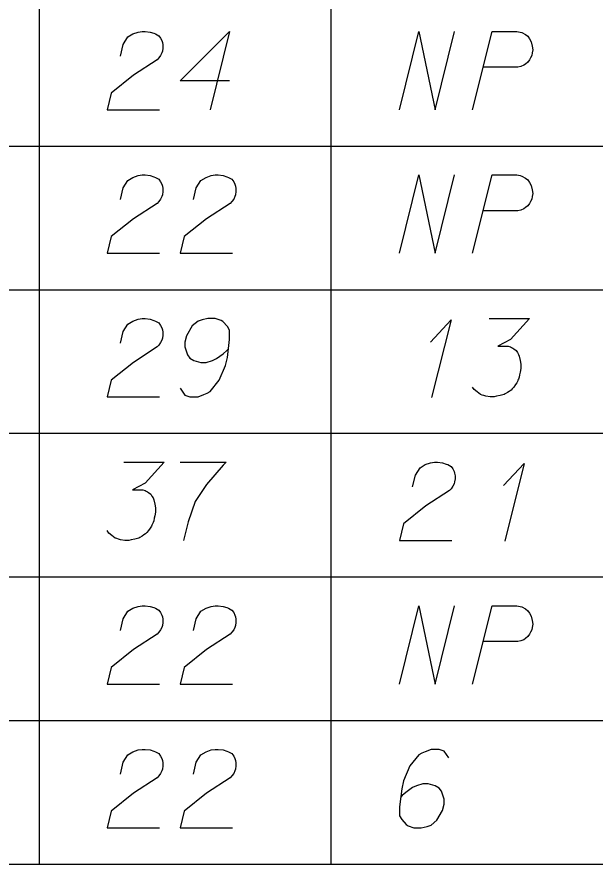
# Model space of a CAD drawing. Extents: x 2074207 to 2076812, y 516372 to 523312.
# Drawn here: x 2076488.9 to 2076524.4, y 518973.1 to 519025 of the extents above; entities that cross this region are included whole.
import ezdxf

# ---------------------------------------------------------------- set-up
doc = ezdxf.new("R2010")
doc.units = 0
for name, color, linetype in [('Prop DirtTable_ Soil Test Results - Outline (Major)', 7, 'Continuous'), ('Prop DirtTable_ Soil Test Results - Outline (Minor)', 7, 'Continuous'), ('Prop DirtTable_ Soil Test Results - Tx (Sample Data)', 7, 'Continuous')]:
    doc.layers.add(name, color=color, linetype=linetype)

msp = doc.modelspace()

# ---------------------------------------------------------------- linework, layer by layer
at = {"layer": 'Prop DirtTable_ Soil Test Results - Outline (Major)'}
msp.add_line((2076260.609, 518973.054), (2076811.903, 518973.054), dxfattribs=at)
at = {"layer": 'Prop DirtTable_ Soil Test Results - Outline (Minor)'}
for p, q in [((2076490.31, 519025.854), (2076490.31, 519017.054)), ((2076508.192, 519025.854), (2076508.192, 519017.054)), ((2076260.609, 519017.054), (2076811.903, 519017.054)), ((2076260.609, 519017.054), (2076811.903, 519017.054)), ((2076490.31, 519017.054), (2076490.31, 519008.254)), ((2076508.192, 519017.054), (2076508.192, 519008.254)), ((2076260.609, 519008.254), (2076811.903, 519008.254)), ((2076260.609, 519008.254), (2076811.903, 519008.254)), ((2076490.31, 519008.254), (2076490.31, 518999.454)), ((2076508.192, 519008.254), (2076508.192, 518999.454)), ((2076260.609, 518999.454), (2076811.903, 518999.454)), ((2076260.609, 518999.454), (2076811.903, 518999.454)), ((2076490.31, 518999.454), (2076490.31, 518990.654)), ((2076508.192, 518999.454), (2076508.192, 518990.654)), ((2076260.609, 518990.654), (2076811.903, 518990.654)), ((2076260.609, 518990.654), (2076811.903, 518990.654)), ((2076490.31, 518990.654), (2076490.31, 518981.854)), ((2076508.192, 518990.654), (2076508.192, 518981.854)), ((2076260.609, 518981.854), (2076811.903, 518981.854)), ((2076260.609, 518981.854), (2076811.903, 518981.854)), ((2076490.31, 518981.854), (2076490.31, 518973.054)), ((2076508.192, 518981.854), (2076508.192, 518973.054)), ((2076260.609, 518973.054), (2076811.903, 518973.054))]:
    msp.add_line(p, q, dxfattribs=at)
at = {"layer": 'Prop DirtTable_ Soil Test Results - Tx (Sample Data)'}
for points in [[(2076495.287, 519022.572), (2076495.463, 519023.29), (2076495.746, 519023.744), (2076496.063, 519023.933), (2076496.38, 519024.046), (2076496.627, 519024.084), (2076496.804, 519024.084), (2076497.121, 519024.046), (2076497.333, 519023.971), (2076497.439, 519023.933), (2076497.65, 519023.82), (2076497.756, 519023.668), (2076497.827, 519023.517), (2076497.862, 519023.404), (2076497.897, 519023.253), (2076497.897, 519023.064), (2076497.862, 519022.875), (2076497.827, 519022.761), (2076497.756, 519022.61), (2076497.65, 519022.459), (2076497.545, 519022.346), (2076496.098, 519021.401), (2076494.723, 519020.305), (2076494.476, 519019.284), (2076497.686, 519019.284)], [(2076501.989, 519021.061), (2076498.956, 519021.061), (2076501.989, 519024.084), (2076500.79, 519019.284)], [(2076512.396, 519019.284), (2076513.595, 519024.084), (2076514.583, 519019.284), (2076515.782, 519024.084)], [(2076516.876, 519019.284), (2076518.075, 519024.084), (2076519.592, 519024.084), (2076519.803, 519024.046), (2076519.909, 519024.009), (2076520.121, 519023.895), (2076520.262, 519023.782), (2076520.368, 519023.631), (2076520.474, 519023.442), (2076520.544, 519023.177), (2076520.58, 519022.95), (2076520.544, 519022.761), (2076520.509, 519022.61), (2076520.438, 519022.459), (2076520.368, 519022.346), (2076520.262, 519022.194), (2076520.121, 519022.081), (2076520.015, 519022.005), (2076519.839, 519021.93), (2076519.662, 519021.892), (2076517.546, 519021.892)], [(2076495.287, 519013.772), (2076495.463, 519014.49), (2076495.746, 519014.944), (2076496.063, 519015.133), (2076496.38, 519015.246), (2076496.627, 519015.284), (2076496.804, 519015.284), (2076497.121, 519015.246), (2076497.333, 519015.171), (2076497.439, 519015.133), (2076497.65, 519015.02), (2076497.756, 519014.868), (2076497.827, 519014.717), (2076497.862, 519014.604), (2076497.897, 519014.453), (2076497.897, 519014.264), (2076497.862, 519014.075), (2076497.827, 519013.961), (2076497.756, 519013.81), (2076497.65, 519013.659), (2076497.545, 519013.546), (2076496.098, 519012.601), (2076494.723, 519011.505), (2076494.476, 519010.484), (2076497.686, 519010.484)], [(2076499.767, 519013.772), (2076499.943, 519014.49), (2076500.226, 519014.944), (2076500.543, 519015.133), (2076500.86, 519015.246), (2076501.107, 519015.284), (2076501.284, 519015.284), (2076501.601, 519015.246), (2076501.813, 519015.171), (2076501.919, 519015.133), (2076502.13, 519015.02), (2076502.236, 519014.868), (2076502.307, 519014.717), (2076502.342, 519014.604), (2076502.377, 519014.453), (2076502.377, 519014.264), (2076502.342, 519014.075), (2076502.307, 519013.961), (2076502.236, 519013.81), (2076502.13, 519013.659), (2076502.025, 519013.546), (2076500.578, 519012.601), (2076499.203, 519011.505), (2076498.956, 519010.484), (2076502.166, 519010.484)], [(2076512.396, 519010.484), (2076513.595, 519015.284), (2076514.583, 519010.484), (2076515.782, 519015.284)], [(2076516.876, 519010.484), (2076518.075, 519015.284), (2076519.592, 519015.284), (2076519.803, 519015.246), (2076519.909, 519015.209), (2076520.121, 519015.095), (2076520.262, 519014.982), (2076520.368, 519014.831), (2076520.474, 519014.642), (2076520.544, 519014.377), (2076520.58, 519014.15), (2076520.544, 519013.961), (2076520.509, 519013.81), (2076520.438, 519013.659), (2076520.368, 519013.546), (2076520.262, 519013.394), (2076520.121, 519013.281), (2076520.015, 519013.205), (2076519.839, 519013.13), (2076519.662, 519013.092), (2076517.546, 519013.092)], [(2076495.287, 519004.972), (2076495.463, 519005.69), (2076495.746, 519006.144), (2076496.063, 519006.333), (2076496.38, 519006.446), (2076496.627, 519006.484), (2076496.804, 519006.484), (2076497.121, 519006.446), (2076497.333, 519006.371), (2076497.439, 519006.333), (2076497.65, 519006.22), (2076497.756, 519006.068), (2076497.827, 519005.917), (2076497.862, 519005.804), (2076497.897, 519005.653), (2076497.897, 519005.464), (2076497.862, 519005.275), (2076497.827, 519005.161), (2076497.756, 519005.01), (2076497.65, 519004.859), (2076497.545, 519004.746), (2076496.098, 519003.801), (2076494.723, 519002.705), (2076494.476, 519001.684), (2076497.686, 519001.684)], [(2076498.956, 519002.213), (2076499.238, 519001.798), (2076499.555, 519001.684), (2076500.049, 519001.684), (2076500.402, 519001.835), (2076500.614, 519001.911), (2076500.79, 519002.024), (2076501.354, 519002.705), (2076501.742, 519003.612), (2076501.848, 519004.103), (2076501.989, 519005.199), (2076501.989, 519005.766), (2076501.848, 519005.993), (2076501.566, 519006.295), (2076501.46, 519006.371), (2076501.107, 519006.484), (2076500.649, 519006.484), (2076500.296, 519006.409), (2076500.049, 519006.333), (2076499.696, 519006.031), (2076499.344, 519005.426), (2076499.238, 519005.048), (2076499.238, 519004.746), (2076499.414, 519004.254), (2076499.555, 519004.065), (2076499.802, 519003.914), (2076500.226, 519003.801), (2076500.543, 519003.801), (2076500.931, 519003.914), (2076501.178, 519004.027), (2076501.601, 519004.33), (2076501.813, 519004.519), (2076501.919, 519004.632)], [(2076514.3, 519005.048), (2076515.57, 519006.409), (2076514.371, 519001.646)], [(2076517.899, 519006.484), (2076520.368, 519006.484), (2076519.204, 519005.199), (2076518.428, 519004.783), (2076519.063, 519004.783), (2076519.204, 519004.746), (2076519.274, 519004.708), (2076519.345, 519004.67), (2076519.415, 519004.632), (2076519.557, 519004.519), (2076519.627, 519004.405), (2076519.698, 519004.292), (2076519.733, 519004.179), (2076519.803, 519003.914), (2076519.839, 519003.687), (2076519.839, 519003.574), (2076519.839, 519003.423), (2076519.803, 519003.196), (2076519.768, 519003.045), (2076519.733, 519002.894), (2076519.698, 519002.78), (2076519.662, 519002.705), (2076519.627, 519002.629), (2076519.592, 519002.553), (2076519.521, 519002.44), (2076519.415, 519002.289), (2076519.31, 519002.175), (2076519.239, 519002.1), (2076519.133, 519002.024), (2076519.027, 519001.949), (2076518.886, 519001.873), (2076518.816, 519001.835), (2076518.569, 519001.76), (2076518.357, 519001.722), (2076518.216, 519001.684), (2076517.969, 519001.684), (2076517.687, 519001.722), (2076517.581, 519001.76), (2076517.475, 519001.798), (2076517.369, 519001.835), (2076517.264, 519001.911), (2076517.158, 519001.987), (2076516.981, 519002.138), (2076516.876, 519002.289)], [(2076495.499, 518997.684), (2076497.968, 518997.684), (2076496.804, 518996.399), (2076496.028, 518995.983), (2076496.663, 518995.983), (2076496.804, 518995.946), (2076496.874, 518995.908), (2076496.945, 518995.87), (2076497.015, 518995.832), (2076497.157, 518995.719), (2076497.227, 518995.605), (2076497.298, 518995.492), (2076497.333, 518995.379), (2076497.403, 518995.114), (2076497.439, 518994.887), (2076497.439, 518994.774), (2076497.439, 518994.623), (2076497.403, 518994.396), (2076497.368, 518994.245), (2076497.333, 518994.094), (2076497.298, 518993.98), (2076497.262, 518993.905), (2076497.227, 518993.829), (2076497.192, 518993.753), (2076497.121, 518993.64), (2076497.015, 518993.489), (2076496.91, 518993.375), (2076496.839, 518993.3), (2076496.733, 518993.224), (2076496.627, 518993.149), (2076496.486, 518993.073), (2076496.416, 518993.035), (2076496.169, 518992.96), (2076495.957, 518992.922), (2076495.816, 518992.884), (2076495.569, 518992.884), (2076495.287, 518992.922), (2076495.181, 518992.96), (2076495.075, 518992.998), (2076494.969, 518993.035), (2076494.864, 518993.111), (2076494.758, 518993.187), (2076494.581, 518993.338), (2076494.476, 518993.489)], [(2076498.956, 518997.684), (2076501.778, 518997.684), (2076501.601, 518997.495), (2076500.578, 518996.324), (2076499.873, 518995.265), (2076499.449, 518994.018), (2076499.167, 518992.884)], [(2076513.207, 518996.172), (2076513.383, 518996.89), (2076513.666, 518997.344), (2076513.983, 518997.533), (2076514.3, 518997.646), (2076514.547, 518997.684), (2076514.724, 518997.684), (2076515.041, 518997.646), (2076515.253, 518997.571), (2076515.359, 518997.533), (2076515.57, 518997.42), (2076515.676, 518997.268), (2076515.747, 518997.117), (2076515.782, 518997.004), (2076515.817, 518996.853), (2076515.817, 518996.664), (2076515.782, 518996.475), (2076515.747, 518996.361), (2076515.676, 518996.21), (2076515.57, 518996.059), (2076515.465, 518995.946), (2076514.018, 518995.001), (2076512.643, 518993.905), (2076512.396, 518992.884), (2076515.606, 518992.884)], [(2076518.78, 518996.248), (2076520.05, 518997.609), (2076518.851, 518992.846)], [(2076495.287, 518987.372), (2076495.463, 518988.09), (2076495.746, 518988.544), (2076496.063, 518988.733), (2076496.38, 518988.846), (2076496.627, 518988.884), (2076496.804, 518988.884), (2076497.121, 518988.846), (2076497.333, 518988.771), (2076497.439, 518988.733), (2076497.65, 518988.62), (2076497.756, 518988.468), (2076497.827, 518988.317), (2076497.862, 518988.204), (2076497.897, 518988.053), (2076497.897, 518987.864), (2076497.862, 518987.675), (2076497.827, 518987.561), (2076497.756, 518987.41), (2076497.65, 518987.259), (2076497.545, 518987.146), (2076496.098, 518986.201), (2076494.723, 518985.105), (2076494.476, 518984.084), (2076497.686, 518984.084)], [(2076499.767, 518987.372), (2076499.943, 518988.09), (2076500.226, 518988.544), (2076500.543, 518988.733), (2076500.86, 518988.846), (2076501.107, 518988.884), (2076501.284, 518988.884), (2076501.601, 518988.846), (2076501.813, 518988.771), (2076501.919, 518988.733), (2076502.13, 518988.62), (2076502.236, 518988.468), (2076502.307, 518988.317), (2076502.342, 518988.204), (2076502.377, 518988.053), (2076502.377, 518987.864), (2076502.342, 518987.675), (2076502.307, 518987.561), (2076502.236, 518987.41), (2076502.13, 518987.259), (2076502.025, 518987.146), (2076500.578, 518986.201), (2076499.203, 518985.105), (2076498.956, 518984.084), (2076502.166, 518984.084)], [(2076512.396, 518984.084), (2076513.595, 518988.884), (2076514.583, 518984.084), (2076515.782, 518988.884)], [(2076516.876, 518984.084), (2076518.075, 518988.884), (2076519.592, 518988.884), (2076519.803, 518988.846), (2076519.909, 518988.809), (2076520.121, 518988.695), (2076520.262, 518988.582), (2076520.368, 518988.431), (2076520.474, 518988.242), (2076520.544, 518987.977), (2076520.58, 518987.75), (2076520.544, 518987.561), (2076520.509, 518987.41), (2076520.438, 518987.259), (2076520.368, 518987.146), (2076520.262, 518986.994), (2076520.121, 518986.881), (2076520.015, 518986.805), (2076519.839, 518986.73), (2076519.662, 518986.692), (2076517.546, 518986.692)], [(2076495.287, 518978.572), (2076495.463, 518979.29), (2076495.746, 518979.744), (2076496.063, 518979.933), (2076496.38, 518980.046), (2076496.627, 518980.084), (2076496.804, 518980.084), (2076497.121, 518980.046), (2076497.333, 518979.971), (2076497.439, 518979.933), (2076497.65, 518979.82), (2076497.756, 518979.668), (2076497.827, 518979.517), (2076497.862, 518979.404), (2076497.897, 518979.253), (2076497.897, 518979.064), (2076497.862, 518978.875), (2076497.827, 518978.761), (2076497.756, 518978.61), (2076497.65, 518978.459), (2076497.545, 518978.346), (2076496.098, 518977.401), (2076494.723, 518976.305), (2076494.476, 518975.284), (2076497.686, 518975.284)], [(2076499.767, 518978.572), (2076499.943, 518979.29), (2076500.226, 518979.744), (2076500.543, 518979.933), (2076500.86, 518980.046), (2076501.107, 518980.084), (2076501.284, 518980.084), (2076501.601, 518980.046), (2076501.813, 518979.971), (2076501.919, 518979.933), (2076502.13, 518979.82), (2076502.236, 518979.668), (2076502.307, 518979.517), (2076502.342, 518979.404), (2076502.377, 518979.253), (2076502.377, 518979.064), (2076502.342, 518978.875), (2076502.307, 518978.761), (2076502.236, 518978.61), (2076502.13, 518978.459), (2076502.025, 518978.346), (2076500.578, 518977.401), (2076499.203, 518976.305), (2076498.956, 518975.284), (2076502.166, 518975.284)], [(2076515.429, 518979.555), (2076515.147, 518979.971), (2076514.83, 518980.084), (2076514.336, 518980.084), (2076513.983, 518979.933), (2076513.771, 518979.857), (2076513.595, 518979.744), (2076513.031, 518979.064), (2076512.643, 518978.157), (2076512.537, 518977.665), (2076512.396, 518976.569), (2076512.396, 518976.002), (2076512.537, 518975.775), (2076512.819, 518975.473), (2076512.925, 518975.398), (2076513.278, 518975.284), (2076513.736, 518975.284), (2076514.089, 518975.36), (2076514.336, 518975.435), (2076514.689, 518975.738), (2076515.041, 518976.342), (2076515.147, 518976.72), (2076515.147, 518977.023), (2076514.971, 518977.514), (2076514.83, 518977.703), (2076514.583, 518977.854), (2076514.159, 518977.968), (2076513.842, 518977.968), (2076513.454, 518977.854), (2076513.207, 518977.741), (2076512.784, 518977.438), (2076512.572, 518977.249), (2076512.466, 518977.136)]]:
    msp.add_lwpolyline(points, dxfattribs=at)

doc.saveas('drawing.dxf')
